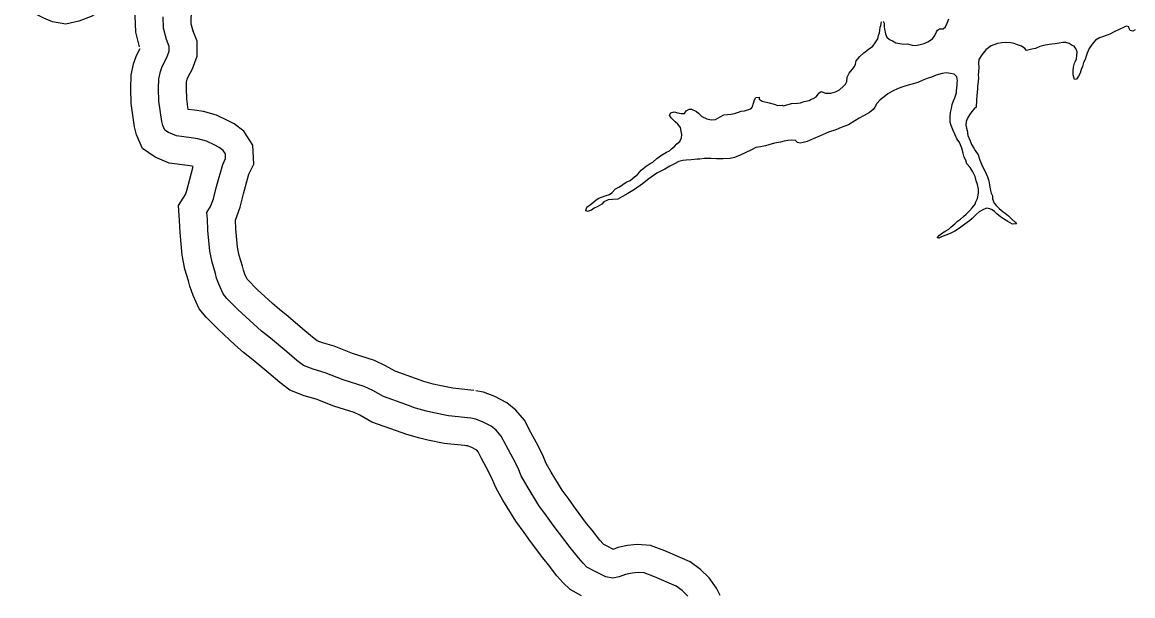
# Model space of a CAD drawing. Extents: x 31699 to 244310, y -8841 to 11474.
# Drawn here: x 134185.3 to 134583.7, y 322.5 to 528.3 of the extents above; entities that cross this region are included whole.
import ezdxf

# ---------------------------------------------------------------- set-up
doc = ezdxf.new("R2010")
doc.units = 0
for name, color, linetype in [('B_Logo', 7, 'Continuous'), ('R_Draft', 7, 'Continuous'), ('R_XS_EARTHWORK_STAGE2', 7, 'Continuous')]:
    doc.layers.add(name, color=color, linetype=linetype)

msp = doc.modelspace()

# ---------------------------------------------------------------- linework, layer by layer
at = {"layer": 'B_Logo'}
for points in [[(134237.07, 522.17), (134235.98, 526.16), (134235.88, 530.23)], [(134346.27, 386.23), (134338.21, 387.1), (134332.95, 388.19), (134330.36, 388.77), (134326.36, 389.88), (134322.96, 391.12), (134314.89, 393.99), (134311.08, 396.16), (134308.01, 397.61), (134300.41, 400.02), (134294.01, 402.57), (134289.74, 403.8), (134286.27, 405.18), (134283.86, 406.96), (134280.25, 410), (134274.36, 414.96), (134271.15, 417.53), (134268.34, 419.98), (134262.71, 425.27), (134258.69, 429.24), (134257.41, 430.83), (134255.92, 434.09), (134255.04, 436.48), (134254.63, 438.21), (134253.4, 442.2), (134252.64, 446.13), (134251.91, 453.53), (134251.75, 457.66), (134251.59, 460.06), (134252.91, 462.21), (134253.88, 464.95), (134255.05, 469.36), (134257.24, 477.31), (134258.29, 479.45), (134258.21, 481.05), (134257.4, 482.31), (134256, 483.37), (134254.46, 484.16), (134251.46, 485.6), (134248.33, 486.51), (134245.86, 486.83), (134240.61, 487.52), (134237.8, 488.7), (134236.47, 489.62), (134235.79, 491.22), (134235.38, 492.75), (134234.32, 499.94), (134234.22, 504.54), (134234.33, 508.01), (134234.9, 510.62), (134235.56, 512.42), (134237.19, 515.64), (134238.04, 517.91), (134238.02, 519.64), (134237.07, 522.17)], [(134424.1, 322.4), (134422.09, 324.39), (134419.95, 325.97), (134412.08, 329.38), (134408.48, 330.75), (134406.22, 330.93), (134404.16, 330.65), (134401.7, 330.17), (134399.45, 329.35), (134397.19, 328.86), (134394.73, 329.31), (134392.72, 330.3), (134390.65, 331.35), (134387.92, 332.86), (134386.51, 334.25), (134384.83, 336.11), (134381.94, 339.88), (134379.93, 342.34), (134375.76, 347.91), (134373.41, 351.16), (134370.65, 354.87), (134366.41, 361.84), (134364.32, 365.56), (134363.17, 368.28), (134361.48, 371.74), (134358.91, 376.45), (134357.16, 379.84), (134355.35, 381.9), (134353.54, 383.42), (134350.73, 384.86), (134348.07, 385.91), (134346.27, 386.23)]]:
    msp.add_lwpolyline(points, dxfattribs=at)
at = {"layer": 'R_Draft'}
for points in [[(134422.89, 495.61), (134423.55, 496.55), (134424.54, 497.16), (134425.47, 497.1), (134427.21, 496.32), (134427.94, 495.66), (134429.08, 494.54), (134430.95, 493.62), (134432.49, 493.3), (134434.08, 493.45), (134435.74, 494.33), (134437.06, 495.08), (134438.32, 495.16), (134439.65, 495.3), (134440.85, 495.51), (134442.3, 495.99), (134443.23, 496.4), (134444.43, 496.48), (134446.75, 497.24), (134447.34, 497.91), (134447.53, 498.91), (134448.05, 500.45), (134448.51, 501.26), (134449.7, 501.47), (134449.71, 500.67), (134450.78, 499.94), (134453.25, 499.37), (134455.05, 498.92), (134456.38, 498.4), (134457.91, 498.61), (134458.44, 498.35), (134461.23, 499.11), (134463.49, 499.26), (134464.48, 499.41), (134465.81, 499.82), (134467.6, 500.24), (134468.26, 500.58), (134469.32, 501.05), (134470.12, 501.59), (134470.58, 502.13), (134471.1, 502.8), (134471.96, 503.41), (134473.5, 502.83), (134475.36, 502.84), (134477.02, 503.39), (134478.54, 504.01), (134479.99, 505.35), (134480.65, 506.03), (134481.11, 507.1), (134481.23, 508.63), (134482.01, 509.98), (134483, 511.32), (134483.85, 512.46), (134484.24, 513.26), (134484.5, 514.4), (134485.75, 516.01), (134487.2, 517.36), (134488.85, 518.51), (134489.58, 519.12), (134490.43, 519.73), (134491.36, 520.87), (134492.21, 522.34), (134492.53, 523.55), (134492.85, 524.55), (134492.98, 525.35), (134493.1, 526.49), (134493.36, 527.16), (134493.61, 528.43)], [(134494.14, 528.63), (134494.48, 528.03), (134494.56, 526.77), (134494.64, 525.83), (134494.98, 524.17), (134495.46, 522.91), (134496.46, 522.12), (134497.47, 521.59), (134498.74, 520.94), (134500.14, 520.68), (134501.6, 520.43), (134502.93, 520.58), (134504.53, 520.13), (134505.93, 519.94), (134507.45, 520.29), (134508.91, 520.63), (134510.24, 521.31), (134511.89, 522.33), (134512.68, 523.54), (134513.33, 524.88), (134513.72, 525.41), (134514.39, 525.95), (134515.65, 525.97), (134516.57, 526.64), (134517.09, 527.98), (134517.68, 529.52)], [(134584.55, 525.55), (134583.69, 525.14), (134582.82, 525.4), (134582.48, 526.06), (134582.34, 526.6), (134581.34, 526.85), (134580.15, 526.31), (134579.03, 525.83), (134577.04, 524.81), (134575.45, 524.06), (134573.26, 523.24), (134571.8, 522.76), (134570.35, 521.88), (134569.1, 520.47), (134568.12, 518.92), (134567.4, 517.18), (134567.01, 516.11), (134566.62, 514.98), (134566.1, 513.9), (134565.71, 512.37), (134565.19, 511.36), (134564.87, 510.09), (134564.28, 508.95), (134563.56, 507.94), (134562.76, 507.8), (134562.35, 509.47), (134562.34, 510.87), (134562.46, 512.14), (134562.78, 513.67), (134563.17, 514.28), (134563.56, 515.15), (134563.68, 516.35), (134563.8, 517.68), (134563.4, 518.61), (134562.66, 519.74), (134561.99, 519.93), (134560.92, 520.66), (134559.65, 520.98), (134558.65, 521.04), (134557.26, 520.82), (134555.93, 520.61), (134554.67, 520.4), (134552.28, 520.04), (134550.42, 519.56), (134548.83, 518.94), (134547.5, 518.66), (134546.51, 518.39), (134545.64, 518.18), (134544.97, 518.91), (134543.83, 519.76), (134542.37, 520.22), (134541.17, 520.67), (134540.03, 520.93), (134538.1, 520.98), (134536.77, 520.96), (134535.18, 520.68), (134532.93, 519.79), (134530.95, 518.37), (134529.63, 516.56), (134528.45, 514.88), (134528.4, 513.61), (134528.48, 512.21), (134528.36, 510.41), (134528.3, 509.55), (134528.38, 508.35), (134528.26, 507.08), (134528.07, 505.34), (134528.01, 504.34), (134527.89, 503.21), (134527.77, 501.94), (134527.65, 500.4), (134527.48, 497.8), (134526.88, 497.26), (134526.03, 496.32), (134525.17, 495.11), (134524.39, 493.9), (134523.93, 492.7), (134523.88, 491.43), (134524.09, 490.3), (134524.36, 489.43), (134524.51, 487.63), (134525.39, 485.71), (134525.87, 484.44), (134526.68, 483.18), (134527.22, 482.26), (134528.23, 480.73), (134528.85, 478.8), (134529.86, 476.55), (134530.61, 474.95), (134531.63, 472.83), (134532.1, 471.43), (134532.38, 469.97), (134532.6, 468.37), (134532.94, 467.04)], [(134532.94, 467.04), (134533.35, 465.97), (134533.36, 464.91), (134534.04, 463.38), (134534.71, 462.58), (134535.79, 461.46), (134537.19, 460.34), (134537.93, 459.81), (134539.14, 458.83), (134540.48, 457.5), (134541.68, 456.45), (134542.02, 455.92), (134540.63, 455.9), (134538.95, 456.82), (134537.35, 457.81), (134536.28, 458.53), (134534.94, 459.59), (134534.13, 460.38), (134533.26, 460.97), (134532.46, 461.36), (134531.2, 461.62), (134529.67, 460.87), (134528.61, 460.33), (134527.56, 459.32), (134526.11, 457.9), (134525.19, 457.09), (134523.47, 455.88), (134521.62, 454.46), (134519.9, 453.37), (134518.44, 452.63), (134517.05, 452.08), (134515.4, 451.46), (134514.14, 450.85), (134513.6, 450.91), (134514.33, 451.92), (134515.52, 452.73), (134516.71, 453.41), (134517.77, 454.09), (134518.49, 454.83), (134519.88, 455.98), (134520.87, 456.92), (134521.92, 457.6), (134523.04, 458.61), (134523.97, 459.42), (134525.09, 460.69), (134526.14, 461.77), (134527.19, 463.05), (134527.45, 463.92), (134527.97, 465.12), (134528.42, 466.99), (134528.34, 468.39), (134527.99, 470.12), (134527.52, 471.39), (134527.17, 472.99), (134526.29, 474.58), (134525.41, 476.24), (134524.14, 477.49), (134523.79, 478.82), (134523.25, 479.95), (134522.9, 481.28), (134522.42, 483.14), (134521.95, 484.27), (134521.4, 485.34), (134520.66, 486.53), (134520.05, 487.92), (134519.31, 489.52), (134518.62, 491.31), (134518.21, 492.51), (134518.2, 494.44), (134518.38, 495.98), (134518.64, 497.38), (134518.89, 498.79), (134519.41, 500.06), (134519.93, 501.2), (134520.45, 502.93), (134520.5, 503.87), (134520.69, 505.61), (134520.75, 506.54), (134520.81, 507.34), (134520.66, 508.74), (134519.59, 509.66), (134518.39, 509.92), (134516.92, 510.17), (134515.33, 509.89), (134513.14, 509.34), (134511.55, 508.65), (134509.96, 508.1), (134508.17, 507.35), (134506.65, 506.67), (134504.99, 506.19), (134503.2, 505.71), (134501.27, 505.09), (134499.55, 504.54), (134497.56, 503.59), (134495.84, 502.64), (134494.52, 501.56), (134493.14, 500.41), (134491.89, 499.13), (134491.23, 497.79), (134490.64, 497.05), (134489.32, 495.97)], [(134489.32, 495.97), (134487.34, 494.82), (134485.62, 493.94), (134483.96, 492.92), (134481.71, 491.5), (134479.06, 490.54), (134477.14, 489.65), (134474.56, 488.83), (134471.31, 487.4), (134469.12, 486.51), (134466.94, 485.56), (134465.48, 485.14), (134464.42, 484.93), (134463.42, 485.19), (134462.68, 485.85), (134461.41, 485.97), (134460.02, 485.82), (134458.69, 485.61), (134457.36, 485.33), (134455.24, 484.91), (134453.12, 484.29), (134451.92, 483.95), (134450.13, 483.6), (134448.54, 483.31), (134446.88, 482.57), (134444.7, 481.48), (134442.84, 480.59), (134440.86, 479.77), (134439.26, 479.36), (134436.74, 479.34), (134434.41, 479.25), (134432.35, 479.43), (134429.95, 479.4), (134428.43, 479.19), (134427.43, 479.18), (134425.3, 478.96), (134423.51, 478.88), (134422.25, 478.66), (134420.85, 478.32), (134419.33, 477.5), (134417.67, 476.69), (134415.82, 475.54), (134412.98, 474.18), (134410.14, 472.08), (134407.82, 470.33), (134404.98, 468.3), (134402.54, 466.81), (134400.68, 465.79), (134399.03, 464.77), (134397.04, 464.75), (134395.51, 464.54), (134393.98, 463.93), (134393.26, 462.98), (134391.61, 462.04), (134390.55, 461.63), (134389.49, 460.88), (134388.16, 460.4), (134387.5, 460.6), (134387.88, 461.93), (134389.2, 462.95), (134390.26, 463.76), (134391.18, 464.63), (134392.11, 465.24), (134393.1, 465.52), (134394.83, 466.2), (134395.95, 466.54), (134396.88, 467.15), (134398.13, 468.57), (134399.59, 469.31), (134400.78, 470.13), (134401.97, 470.94), (134403.42, 471.55), (134404.88, 472.7), (134406.2, 473.78), (134407.38, 475.26), (134409.16, 476.61), (134410.55, 477.62), (134411.54, 478.1), (134413, 479.38), (134413.79, 480.05), (134414.71, 480.66), (134416.43, 481.74), (134417.49, 482.22), (134418.28, 482.9), (134419.27, 483.77), (134420.2, 484.65), (134421.19, 485.46), (134421.84, 486.8), (134421.89, 488), (134421.68, 489.26), (134421.41, 490.53), (134420.53, 491.79), (134419.59, 492.58), (134418.72, 493.44), (134418.12, 494.03), (134417.51, 494.96), (134417.97, 495.77), (134419.16, 496.11), (134420.49, 495.86), (134421.69, 495.6), (134422.89, 495.61)]]:
    msp.add_lwpolyline(points, dxfattribs=at)
at = {"layer": 'R_XS_EARTHWORK_STAGE2'}
for points in [[(134246.72, 524.82), (134245.95, 527.63), (134245.89, 529.83), (134246.35, 534.25), (134246.56, 539.42), (134246.2, 543.51), (134244.7, 548.61), (134238.77, 554.91), (134229.75, 553.92), (134225.93, 553.39), (134222.36, 552.43), (134219.98, 553.56), (134214.44, 554.4), (134210.15, 552.93), (134204.11, 550), (134201.42, 548.45), (134200.85, 548.23), (134200.59, 548.36), (134199.08, 549.37), (134195.25, 551.78), (134191.27, 553.36), (134187, 553.77), (134185.49, 553.84)], [(134227.43, 519.53), (134226.01, 524.7), (134225.87, 530.63), (134226.06, 532.49), (134219.6, 532.27), (134215.88, 533.48), (134213.48, 532.32), (134210.08, 530.36), (134205.62, 528.63), (134200.93, 527.65), (134196.22, 528.49), (134193.04, 529.76), (134190.43, 531.09), (134188.2, 532.59), (134186.36, 533.74), (134185.6, 533.81), (134184.59, 533.86)], [(134347.34, 396.17), (134339.77, 396.99), (134335.06, 397.97), (134332.78, 398.48), (134329.41, 399.41), (134326.35, 400.53), (134319.07, 403.12), (134315.69, 405.04), (134311.66, 406.94), (134303.78, 409.44), (134297.26, 412.04), (134292.98, 413.28), (134291.17, 413.99), (134290.06, 414.81), (134286.69, 417.65), (134280.71, 422.68), (134277.56, 425.21), (134275.04, 427.4), (134269.65, 432.47), (134266.13, 435.95), (134265.99, 436.12), (134265.17, 437.9), (134264.63, 439.38), (134264.28, 440.85), (134263.11, 444.63), (134262.54, 447.58), (134261.89, 454.22), (134261.77, 457.28), (134263.45, 461.99), (134264.7, 466.75), (134266.63, 473.75), (134268.41, 477.38), (134268.07, 484.21), (134264.85, 489.22), (134261.33, 491.88), (134258.91, 493.11), (134255.05, 494.98), (134250.37, 496.33), (134247.15, 496.74), (134244.85, 497.05), (134244.31, 500.78), (134244.22, 504.5), (134244.29, 506.77), (134244.53, 507.83), (134244.75, 508.44), (134246.36, 511.61), (134248.05, 516.15), (134248.01, 521.5), (134246.43, 525.69)], [(134345.19, 376.29), (134336.66, 377.21), (134330.85, 378.42), (134327.93, 379.07), (134323.31, 380.34), (134319.56, 381.71), (134310.7, 384.87), (134306.47, 387.28), (134304.35, 388.27), (134297.04, 390.59), (134290.76, 393.1), (134286.5, 394.33), (134281.37, 396.36), (134277.67, 399.11), (134273.81, 402.35), (134268.01, 407.23), (134264.73, 409.86), (134261.63, 412.56), (134255.77, 418.07), (134251.25, 422.53), (134248.83, 425.54), (134246.67, 430.27), (134245.45, 433.58), (134244.97, 435.58), (134243.68, 439.77), (134242.73, 444.69), (134241.93, 452.84), (134241.76, 457.15), (134241.41, 462.59), (134243.84, 466.54), (134244.32, 467.9), (134245.39, 471.97), (134246.67, 476.58), (134246.29, 476.69), (134244.58, 476.91), (134237.97, 477.78), (134232.97, 479.88), (134228.4, 483.04), (134226.31, 487.95), (134225.57, 490.72), (134224.34, 499.1), (134224.22, 504.59), (134224.36, 509.26), (134225.28, 513.41), (134226.36, 516.4), (134227.63, 518.89)], [(134435.71, 322.62), (134434.34, 325.31), (134431.72, 328.93), (134428.62, 332), (134424.98, 334.69), (134415.85, 338.64), (134410.71, 340.6), (134405.94, 340.99), (134402.51, 340.52), (134399.01, 339.83), (134397.28, 339.2), (134397.19, 339.24), (134395.34, 340.19), (134393.96, 340.95), (134393.74, 341.17), (134392.53, 342.51), (134389.78, 346.1), (134387.8, 348.51), (134383.82, 353.83), (134381.47, 357.07), (134378.96, 360.46), (134375.04, 366.89), (134373.31, 369.97), (134372.27, 372.43), (134370.36, 376.33), (134367.75, 381.14), (134365.47, 385.53), (134362.35, 389.07), (134359.12, 391.79), (134354.86, 393.98), (134350.79, 395.58), (134348.02, 396.07)], [(134385.97, 322.51), (134381.87, 324.78), (134379.28, 327.33), (134377.14, 329.7), (134374.1, 333.67), (134372.06, 336.16), (134367.71, 341.98), (134365.34, 345.24), (134362.35, 349.28), (134357.78, 356.79), (134355.33, 361.15), (134354.06, 364.14), (134352.59, 367.15), (134350.08, 371.76), (134348.84, 374.15), (134348.34, 374.72), (134347.96, 375.04), (134346.61, 375.74), (134345.34, 376.24), (134344.52, 376.38)]]:
    msp.add_lwpolyline(points, dxfattribs=at)

doc.saveas('drawing.dxf')
